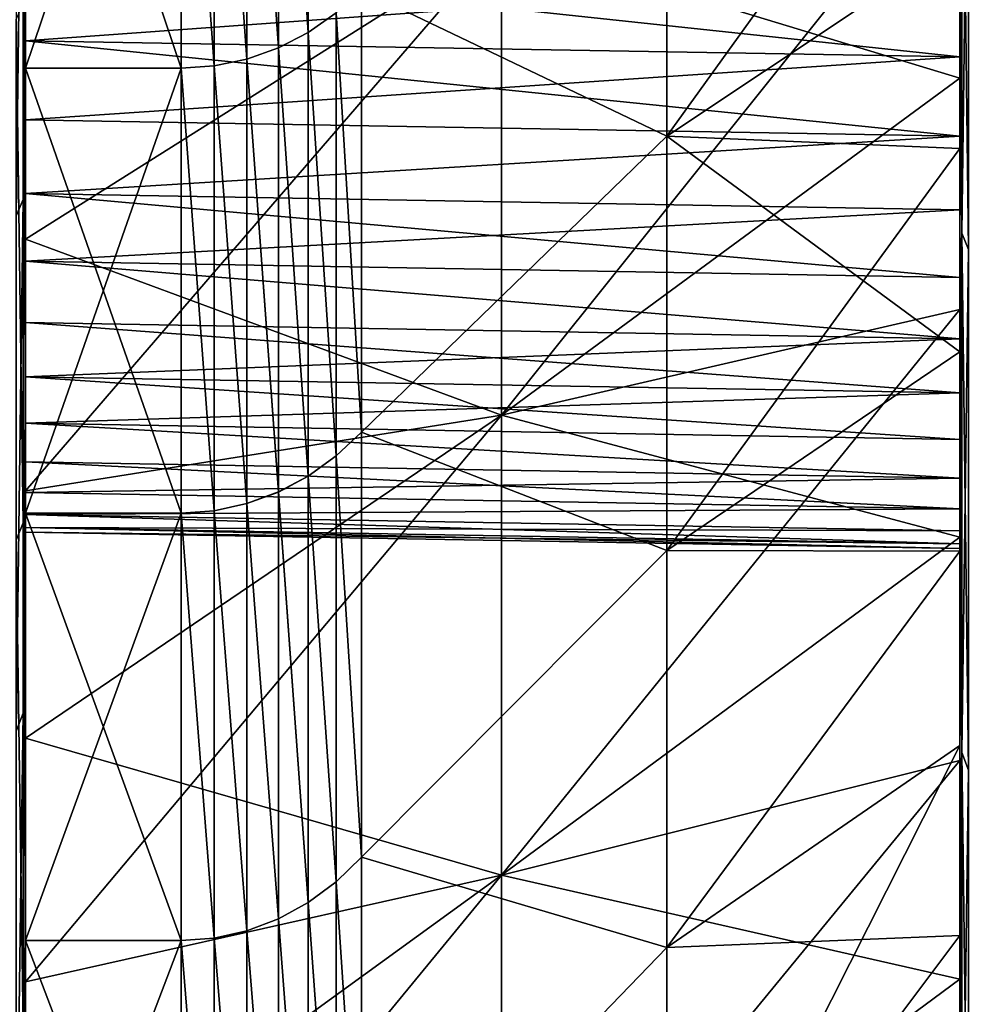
# Model space of a CAD drawing. Header units: metres. Extents: x -2 to 85, y -75 to 96.
# Tile 325 of 444: x 68.34 to 70.16, y 15.23 to 17.13. Entities that reach past the tile are written whole.
import ezdxf

# ---------------------------------------------------------------- set-up
doc = ezdxf.new("R2010")
doc.units = ezdxf.units.M
doc.layers.add('solid_20204500', color=7, linetype='CONTINUOUS')

msp = doc.modelspace()

# ---------------------------------------------------------------- linework, layer by layer
at = {"layer": 'solid_20204500'}
for points in [[(68.895027, 17.993761, 16.894897), (68.895027, 17.107834, 16.337782), (68.837318, 17.965162, 16.910225)], [(68.895027, 17.107819, -16.33777), (68.895027, 17.993746, -16.894888), (68.837318, 17.965157, -16.910221)], [(68.948715, 17.145258, 16.320749), (68.895027, 17.107834, 16.337782), (68.895027, 17.993761, 16.894897)], [(68.948715, 17.145248, -16.320742), (68.895027, 17.993746, -16.894888), (68.895027, 17.107819, -16.33777)], [(68.349998, 17.959827, 8.996567), (68.349998, 17.927246, 16.930122), (68.349998, 17.038597, 16.368801)], [(68.349998, 17.777102, 8.971065), (68.349998, 17.959827, 8.996567), (68.349998, 17.038597, 16.368801)], [(68.837318, 17.965162, 16.910225), (68.837318, 17.078104, 16.351328), (68.776535, 17.94437, 16.921331)], [(68.837318, 17.078098, -16.351324), (68.837318, 17.965157, -16.910221), (68.776535, 17.944361, -16.921326)], [(68.895027, 17.107834, 16.337782), (68.837318, 17.078104, 16.351328), (68.837318, 17.965162, 16.910225)], [(68.895027, 17.107819, -16.33777), (68.837318, 17.965157, -16.910221), (68.837318, 17.078098, -16.351324)], [(68.713669, 17.043261, -16.366997), (68.713669, 17.931633, -16.927986), (68.649818, 17.927162, -16.93009)], [(68.713669, 17.931629, 16.927984), (68.713669, 17.043259, 16.366995), (68.649818, 17.927162, 16.93009)], [(68.776535, 17.94437, 16.921331), (68.776535, 17.056494, 16.361137), (68.713669, 17.931629, 16.927984)], [(68.776535, 17.056484, -16.36113), (68.776535, 17.944361, -16.921326), (68.713669, 17.931633, -16.927986)], [(68.776535, 17.056484, -16.36113), (68.713669, 17.931633, -16.927986), (68.713669, 17.043261, -16.366997)], [(68.776535, 17.056494, 16.361137), (68.713669, 17.043259, 16.366995), (68.713669, 17.931629, 16.927984)], [(68.837318, 17.078104, 16.351328), (68.776535, 17.056494, 16.361137), (68.776535, 17.94437, 16.921331)], [(68.837318, 17.078098, -16.351324), (68.776535, 17.944361, -16.921326), (68.776535, 17.056484, -16.36113)], [(68.649818, 17.038628, 16.36882), (68.349998, 17.038597, 16.368801), (68.349998, 17.927246, 16.930122)], [(68.649818, 17.927162, 16.93009), (68.649818, 17.038628, 16.36882), (68.349998, 17.927246, 16.930122)], [(68.349998, 17.091862, -8.705642), (68.349998, 17.038597, -16.368801), (68.349998, 17.927246, -16.930122)], [(68.649818, 17.927162, -16.93009), (68.349998, 17.927246, -16.930122), (68.349998, 17.038597, -16.368801)], [(68.349998, 17.253149, -8.795465), (68.349998, 17.091862, -8.705642), (68.349998, 17.927246, -16.930122)], [(68.649818, 17.038628, -16.36882), (68.649818, 17.927162, -16.93009), (68.349998, 17.038597, -16.368801)], [(68.713669, 17.043259, 16.366995), (68.649818, 17.038628, 16.36882), (68.649818, 17.927162, 16.93009)], [(68.713669, 17.043261, -16.366997), (68.649818, 17.927162, -16.93009), (68.649818, 17.038628, -16.36882)], [(68.332428, 16.754328, 20.199944), (68.345589, 16.786016, 20.143024), (68.345589, 17.804003, 20.676956)], [(68.332428, 17.775192, 20.735384), (68.332428, 16.754328, 20.199944), (68.345589, 17.804003, 20.676956)], [(68.345589, 17.804003, 20.676956), (68.345589, 16.786016, 20.143024), (68.349998, 17.53112, 20.465757)], [(68.349998, 17.597311, 8.928796), (68.349998, 17.777102, 8.971065), (68.349998, 17.038597, 16.368801)], [(70.154274, 17.750223, 20.662731), (70.150002, 17.655745, 20.542549), (70.150002, 17.131802, 20.270216)], [(70.154274, 16.720896, 20.119349), (70.154274, 17.750223, 20.662731), (70.150002, 17.131802, 20.270216)], [(70.154274, 17.750223, -20.662731), (70.154274, 16.720896, -20.119349), (70.150002, 17.655745, -20.542551)], [(70.167053, 17.721691, 20.720253), (70.154274, 17.750223, 20.662731), (70.154274, 16.720896, 20.119349)], [(70.167053, 16.689497, -20.175356), (70.154274, 16.720896, -20.119349), (70.154274, 17.750223, -20.662731)], [(70.167053, 17.721691, -20.720253), (70.167053, 16.689497, -20.175356), (70.154274, 17.750223, -20.662731)], [(68.997269, 17.189579, -16.300638), (69.585594, 16.907846, -15.393295), (69.585594, 17.737232, -15.958227)], [(68.997269, 17.189579, 16.300638), (69.585594, 17.737228, 15.958224), (69.585594, 16.907843, 15.393292)], [(70.150002, 17.692459, -15.212649), (69.585594, 17.737232, -15.958227), (69.585594, 16.907846, -15.393295)], [(70.150002, 17.284317, 14.927987), (69.585594, 16.907843, 15.393292), (69.585594, 17.737228, 15.958224)], [(70.167053, 16.689497, 20.175356), (70.167053, 17.721691, 20.720253), (70.154274, 16.720896, 20.119349)], [(70.150002, 17.284317, -14.927987), (70.150002, 17.692459, -15.212649), (69.585594, 16.907846, -15.393295)], [(70.150002, 17.655745, -20.542551), (70.150002, 17.131802, -20.270216), (70.150002, 17.474283, -17.299986)], [(70.150002, 17.131802, 20.270216), (70.150002, 17.655745, 20.542549), (70.150002, 17.474283, 17.299986)], [(70.154274, 16.720896, -20.119349), (70.150002, 17.131802, -20.270216), (70.150002, 17.655745, -20.542551)], [(68.349998, 17.422052, 8.870054), (68.349998, 17.597311, 8.928796), (68.349998, 17.038597, 16.368801)], [(68.345589, 16.786016, 20.143024), (68.349998, 17.007668, 20.189417), (68.349998, 17.53112, 20.465757)], [(68.349998, 17.202608, 19.038158), (68.349998, 17.53112, 20.465757), (68.349998, 17.007668, 20.189417)], [(69.267471, 17.28788, -18.164505), (70.150002, 17.474283, -17.299986), (70.150002, 17.019934, -17.015236)], [(69.267471, 16.370348, 17.591188), (70.150002, 17.019934, 17.015236), (70.150002, 17.474283, 17.299986)], [(69.267471, 17.287827, 18.164473), (69.267471, 16.370348, 17.591188), (70.150002, 17.474283, 17.299986)], [(70.150002, 17.131802, -20.270216), (70.150002, 17.019934, -17.015236), (70.150002, 17.474283, -17.299986)], [(70.150002, 17.131802, 20.270216), (70.150002, 17.474283, 17.299986), (70.150002, 17.019934, 17.015236)], [(68.349998, 17.253149, 8.795465), (68.349998, 17.422052, 8.870054), (68.349998, 17.038597, 16.368801)], [(68.345589, 17.163443, -20.34856), (68.349998, 17.385988, -20.390846), (68.349998, 16.864265, -20.110682)], [(68.349998, 17.202608, -19.038158), (68.349998, 16.864265, -20.110682), (68.349998, 17.385988, -20.390846)], [(69.267471, 17.28788, -18.164505), (68.349998, 16.709534, -18.749943), (68.349998, 17.202608, -19.038158)], [(69.267471, 16.370401, -17.591223), (68.349998, 16.709534, -18.749943), (69.267471, 17.28788, -18.164505)], [(69.267471, 17.287827, 18.164473), (68.349998, 17.202608, 19.038158), (68.349998, 16.709534, 18.749943)], [(69.267471, 17.287827, 18.164473), (68.349998, 16.709534, 18.749943), (68.349998, 16.224394, 18.449141)], [(69.267471, 17.287827, 18.164473), (68.349998, 16.224394, 18.449141), (69.267471, 16.370348, 17.591188)], [(69.267471, 16.370401, -17.591223), (69.267471, 17.28788, -18.164505), (70.150002, 17.019934, -17.015236)], [(70.150002, 16.884264, -14.632523), (70.150002, 17.284317, -14.927987), (69.585594, 16.907846, -15.393295)], [(70.150002, 17.284317, 14.927987), (70.150002, 16.884264, 14.632523), (69.585594, 16.907843, 15.393292)], [(70.150002, 16.907936, 8.632598), (70.150002, 16.884264, 14.632523), (70.150002, 17.284317, 14.927987)], [(70.150002, 17.060492, 8.737086), (70.150002, 16.907936, 8.632598), (70.150002, 17.284317, 14.927987)], [(70.150002, 17.221722, 8.826888), (70.150002, 17.060492, 8.737086), (70.150002, 17.284317, 14.927987)], [(70.150002, 17.221722, -8.826888), (70.150002, 17.284317, -14.927987), (70.150002, 16.884264, -14.632523)], [(68.349998, 17.091862, 8.705642), (68.349998, 17.253149, 8.795465), (68.349998, 17.038597, 16.368801)], [(70.150002, 17.221722, 8.826888), (68.349998, 17.253149, 8.795465), (68.349998, 17.091862, 8.705642)], [(70.150002, 17.060492, -8.737086), (68.349998, 17.091862, -8.705642), (68.349998, 17.253149, -8.795465)], [(70.150002, 17.060492, -8.737086), (68.349998, 17.253149, -8.795465), (70.150002, 17.221722, -8.826888)], [(70.150002, 17.221722, 8.826888), (68.349998, 17.091862, 8.705642), (70.150002, 17.060492, 8.737086)], [(70.150002, 17.060492, -8.737086), (70.150002, 17.221722, -8.826888), (70.150002, 16.884264, -14.632523)], [(68.349998, 17.202608, -19.038158), (68.349998, 16.709534, -18.749943), (68.349998, 16.864265, -20.110682)], [(68.349998, 16.709534, 18.749943), (68.349998, 17.202608, 19.038158), (68.349998, 17.007668, 20.189417)], [(68.948715, 17.145248, -16.320742), (68.997269, 16.337397, -15.702219), (68.997269, 17.189579, -16.300638)], [(68.948715, 17.145258, 16.320749), (68.997269, 17.189579, 16.300638), (68.997269, 16.337397, 15.702219)], [(68.997269, 17.189579, -16.300638), (68.997269, 16.337397, -15.702219), (69.585594, 16.907846, -15.393295)], [(68.997269, 16.337397, 15.702219), (68.997269, 17.189579, 16.300638), (69.585594, 16.907843, 15.393292)], [(68.332428, 17.13282, -20.406059), (68.345589, 17.163443, -20.34856), (68.345589, 16.162621, -19.783108)], [(68.345589, 17.163443, -20.34856), (68.349998, 16.864265, -20.110682), (68.349998, 16.350346, -19.817421)], [(68.345589, 16.162621, -19.783108), (68.345589, 17.163443, -20.34856), (68.349998, 16.350346, -19.817421)], [(68.948715, 17.145258, 16.320749), (68.948715, 16.291555, 15.719561), (68.895027, 17.107834, 16.337782)], [(68.948715, 16.291546, -15.719553), (68.948715, 17.145248, -16.320742), (68.895027, 17.107819, -16.33777)], [(68.948715, 17.145258, 16.320749), (68.997269, 16.337397, 15.702219), (68.948715, 16.291555, 15.719561)], [(68.948715, 16.291546, -15.719553), (68.997269, 16.337397, -15.702219), (68.948715, 17.145248, -16.320742)], [(68.332428, 16.129171, -19.839008), (68.332428, 17.13282, -20.406059), (68.345589, 16.162621, -19.783108)], [(70.150002, 17.131802, -20.270216), (70.150002, 16.614651, -19.984324), (70.150002, 17.019934, -17.015236)], [(70.150002, 16.614651, 19.984322), (70.150002, 17.131802, 20.270216), (70.150002, 17.019934, 17.015236)], [(70.154274, 16.720896, 20.119349), (70.150002, 17.131802, 20.270216), (70.150002, 16.614651, 19.984322)], [(70.154274, 16.720896, -20.119349), (70.150002, 16.614651, -19.984324), (70.150002, 17.131802, -20.270216)], [(68.895027, 17.107834, 16.337782), (68.895027, 16.252848, 15.734255), (68.837318, 17.078104, 16.351328)], [(68.895027, 16.252832, -15.734243), (68.895027, 17.107819, -16.33777), (68.837318, 17.078098, -16.351324)], [(68.948715, 16.291555, 15.719561), (68.895027, 16.252848, 15.734255), (68.895027, 17.107834, 16.337782)], [(68.948715, 16.291546, -15.719553), (68.895027, 17.107819, -16.33777), (68.895027, 16.252832, -15.734243)], [(68.349998, 17.091862, 8.705642), (68.349998, 17.038597, 16.368801), (68.349998, 16.18117, 15.760858)], [(68.349998, 16.9394, 8.601213), (68.349998, 17.091862, 8.705642), (68.349998, 16.18117, 15.760858)], [(68.349998, 17.091862, -8.705642), (68.349998, 16.9394, -8.601213), (68.349998, 17.038597, -16.368801)], [(70.150002, 17.060492, 8.737086), (68.349998, 17.091862, 8.705642), (68.349998, 16.9394, 8.601213)], [(70.150002, 16.907936, -8.632598), (68.349998, 16.9394, -8.601213), (68.349998, 17.091862, -8.705642)], [(70.150002, 16.907936, -8.632598), (68.349998, 17.091862, -8.705642), (70.150002, 17.060492, -8.737086)], [(68.837318, 17.078104, 16.351328), (68.837318, 16.222099, 15.745943), (68.776535, 17.056494, 16.361137)], [(68.837318, 16.222094, -15.745939), (68.837318, 17.078098, -16.351324), (68.776535, 17.056484, -16.36113)], [(68.895027, 16.252848, 15.734255), (68.837318, 16.222099, 15.745943), (68.837318, 17.078104, 16.351328)], [(68.895027, 16.252832, -15.734243), (68.837318, 17.078098, -16.351324), (68.837318, 16.222094, -15.745939)], [(70.150002, 17.060492, 8.737086), (68.349998, 16.9394, 8.601213), (70.150002, 16.907936, 8.632598)], [(70.150002, 16.907936, -8.632598), (70.150002, 17.060492, -8.737086), (70.150002, 16.884264, -14.632523)], [(68.713669, 16.186068, -15.759434), (68.713669, 17.043261, -16.366997), (68.649818, 17.038628, -16.36882)], [(68.713669, 17.043259, 16.366995), (68.713669, 16.186066, 15.759432), (68.649818, 17.038628, 16.36882)], [(68.776535, 17.056494, 16.361137), (68.776535, 16.199747, 15.754401), (68.713669, 17.043259, 16.366995)], [(68.776535, 16.199738, -15.754395), (68.776535, 17.056484, -16.36113), (68.713669, 17.043261, -16.366997)], [(68.776535, 16.199738, -15.754395), (68.713669, 17.043261, -16.366997), (68.713669, 16.186068, -15.759434)], [(68.776535, 16.199747, 15.754401), (68.713669, 16.186066, 15.759432), (68.713669, 17.043259, 16.366995)], [(68.837318, 16.222099, 15.745943), (68.776535, 16.199747, 15.754401), (68.776535, 17.056494, 16.361137)], [(68.837318, 16.222094, -15.745939), (68.776535, 17.056484, -16.36113), (68.776535, 16.199738, -15.754395)], [(68.649818, 17.038628, 16.36882), (68.649818, 16.181288, 15.760965), (68.349998, 17.038597, 16.368801)], [(68.649818, 17.038628, -16.36882), (68.349998, 17.038597, -16.368801), (68.349998, 16.18117, -15.760858)], [(68.649818, 16.181288, -15.760965), (68.649818, 17.038628, -16.36882), (68.349998, 16.18117, -15.760858)], [(68.649818, 16.181288, 15.760965), (68.349998, 16.18117, 15.760858), (68.349998, 17.038597, 16.368801)], [(68.349998, 16.153433, -7.190172), (68.349998, 16.18117, -15.760858), (68.349998, 17.038597, -16.368801)], [(68.349998, 16.178936, -7.372899), (68.349998, 16.153433, -7.190172), (68.349998, 17.038597, -16.368801)], [(68.349998, 16.221205, -7.55269), (68.349998, 16.178936, -7.372899), (68.349998, 17.038597, -16.368801)], [(68.349998, 16.279945, -7.727947), (68.349998, 16.221205, -7.55269), (68.349998, 17.038597, -16.368801)], [(68.349998, 16.354536, -7.896852), (68.349998, 16.279945, -7.727947), (68.349998, 17.038597, -16.368801)], [(68.349998, 16.444359, -8.058138), (68.349998, 16.354536, -7.896852), (68.349998, 17.038597, -16.368801)], [(68.349998, 16.548786, -8.210601), (68.349998, 16.444359, -8.058138), (68.349998, 17.038597, -16.368801)], [(68.349998, 16.666792, -8.352687), (68.349998, 16.548786, -8.210601), (68.349998, 17.038597, -16.368801)], [(68.349998, 16.797314, -8.483208), (68.349998, 16.666792, -8.352687), (68.349998, 17.038597, -16.368801)], [(68.349998, 16.9394, -8.601213), (68.349998, 16.797314, -8.483208), (68.349998, 17.038597, -16.368801)], [(68.713669, 16.186066, 15.759432), (68.649818, 16.181288, 15.760965), (68.649818, 17.038628, 16.36882)], [(68.713669, 16.186068, -15.759434), (68.649818, 17.038628, -16.36882), (68.649818, 16.181288, -15.760965)], [(68.345589, 16.786016, 20.143024), (68.349998, 16.491259, 19.899572), (68.349998, 17.007668, 20.189417)], [(68.349998, 16.709534, 18.749943), (68.349998, 17.007668, 20.189417), (68.349998, 16.491259, 19.899572)], [(69.267471, 16.370401, -17.591223), (70.150002, 17.019934, -17.015236), (70.150002, 16.573523, -16.718742)], [(69.267471, 16.370348, 17.591188), (70.150002, 16.573523, 16.718742), (70.150002, 17.019934, 17.015236)], [(70.150002, 16.614651, -19.984324), (70.150002, 16.573523, -16.718742), (70.150002, 17.019934, -17.015236)], [(70.150002, 16.614651, 19.984322), (70.150002, 17.019934, 17.015236), (70.150002, 16.573523, 16.718742)], [(68.349998, 16.797314, 8.483208), (68.349998, 16.9394, 8.601213), (68.349998, 16.18117, 15.760858)], [(70.150002, 16.907936, 8.632598), (68.349998, 16.9394, 8.601213), (68.349998, 16.797314, 8.483208)], [(70.150002, 16.907936, -8.632598), (68.349998, 16.797314, -8.483208), (68.349998, 16.9394, -8.601213)], [(70.150002, 16.907936, 8.632598), (68.349998, 16.797314, 8.483208), (70.150002, 16.765871, 8.514609)], [(70.150002, 16.765871, -8.514609), (68.349998, 16.797314, -8.483208), (70.150002, 16.907936, -8.632598)], [(68.997269, 16.337397, -15.702219), (69.585594, 16.109489, -14.785303), (69.585594, 16.907846, -15.393295)], [(68.997269, 16.337397, 15.702219), (69.585594, 16.907843, 15.393292), (69.585594, 16.109486, 14.785299)], [(70.150002, 16.884264, -14.632523), (69.585594, 16.907846, -15.393295), (69.585594, 16.109489, -14.785303)], [(70.150002, 16.491991, 14.326056), (69.585594, 16.109486, 14.785299), (69.585594, 16.907843, 15.393292)], [(70.150002, 16.884264, 14.632523), (70.150002, 16.491991, 14.326056), (69.585594, 16.907843, 15.393292)], [(70.150002, 16.907936, 8.632598), (70.150002, 16.765871, 8.514609), (70.150002, 16.884264, 14.632523)], [(70.150002, 16.765871, -8.514609), (70.150002, 16.907936, -8.632598), (70.150002, 16.884264, -14.632523)], [(70.150002, 16.491991, -14.326056), (70.150002, 16.884264, -14.632523), (69.585594, 16.109489, -14.785303)], [(70.150002, 16.517403, 8.242064), (70.150002, 16.491991, 14.326056), (70.150002, 16.884264, 14.632523)], [(70.150002, 16.635391, 8.384129), (70.150002, 16.517403, 8.242064), (70.150002, 16.884264, 14.632523)], [(70.150002, 16.765871, 8.514609), (70.150002, 16.635391, 8.384129), (70.150002, 16.884264, 14.632523)], [(70.150002, 16.765871, -8.514609), (70.150002, 16.884264, -14.632523), (70.150002, 16.491991, -14.326056)], [(68.349998, 16.709534, -18.749943), (68.349998, 16.350346, -19.817421), (68.349998, 16.864265, -20.110682)], [(68.349998, 16.666792, 8.352687), (68.349998, 16.797314, 8.483208), (68.349998, 16.18117, 15.760858)], [(70.150002, 16.765871, 8.514609), (68.349998, 16.797314, 8.483208), (68.349998, 16.666792, 8.352687)], [(70.150002, 16.635391, -8.384129), (68.349998, 16.666792, -8.352687), (68.349998, 16.797314, -8.483208)], [(70.150002, 16.635391, -8.384129), (68.349998, 16.797314, -8.483208), (70.150002, 16.765871, -8.514609)], [(68.332428, 15.761424, 19.614283), (68.345589, 15.795909, 19.559015), (68.345589, 16.786016, 20.143024)], [(68.332428, 16.754328, 20.199944), (68.332428, 15.761424, 19.614283), (68.345589, 16.786016, 20.143024)], [(68.345589, 16.786016, 20.143024), (68.345589, 15.795909, 19.559015), (68.349998, 16.491259, 19.899572)], [(70.150002, 16.765871, 8.514609), (68.349998, 16.666792, 8.352687), (70.150002, 16.635391, 8.384129)], [(70.150002, 16.635391, -8.384129), (70.150002, 16.765871, -8.514609), (70.150002, 16.491991, -14.326056)], [(70.154274, 16.720896, 20.119349), (70.150002, 16.614651, 19.984322), (70.150002, 16.10531, 19.685436)], [(70.154274, 15.720289, 19.524729), (70.154274, 16.720896, 20.119349), (70.150002, 16.10531, 19.685436)], [(70.154274, 16.720896, -20.119349), (70.154274, 15.720289, -19.524729), (70.150002, 16.614651, -19.984324)], [(70.167053, 16.689497, 20.175356), (70.154274, 16.720896, 20.119349), (70.154274, 15.720289, 19.524729)], [(70.167053, 15.686105, -19.579082), (70.154274, 15.720289, -19.524729), (70.154274, 16.720896, -20.119349)], [(70.167053, 16.689497, -20.175356), (70.167053, 15.686105, -19.579082), (70.154274, 16.720896, -20.119349)], [(68.349998, 16.709534, -18.749943), (68.349998, 16.224394, -18.449141), (68.349998, 16.350346, -19.817421)], [(68.349998, 16.224394, 18.449141), (68.349998, 16.709534, 18.749943), (68.349998, 16.491259, 19.899572)], [(69.267471, 16.370401, -17.591223), (68.349998, 16.224394, -18.449141), (68.349998, 16.709534, -18.749943)], [(70.167053, 15.686105, 19.579082), (70.167053, 16.689497, 20.175356), (70.154274, 15.720289, 19.524729)], [(68.349998, 16.548786, 8.210601), (68.349998, 16.666792, 8.352687), (68.349998, 16.18117, 15.760858)], [(70.150002, 16.517403, 8.242064), (68.349998, 16.666792, 8.352687), (68.349998, 16.548786, 8.210601)], [(70.150002, 16.635391, 8.384129), (68.349998, 16.666792, 8.352687), (70.150002, 16.517403, 8.242064)], [(70.150002, 16.517403, -8.242064), (68.349998, 16.548786, -8.210601), (68.349998, 16.666792, -8.352687)], [(70.150002, 16.517403, -8.242064), (68.349998, 16.666792, -8.352687), (70.150002, 16.635391, -8.384129)], [(70.150002, 16.517403, -8.242064), (70.150002, 16.635391, -8.384129), (70.150002, 16.491991, -14.326056)], [(70.150002, 16.614651, -19.984324), (70.150002, 16.10531, -19.685436), (70.150002, 16.573523, -16.718742)], [(70.150002, 16.614651, 19.984322), (70.150002, 16.573523, 16.718742), (70.150002, 16.135231, 16.410589)], [(70.150002, 16.10531, 19.685436), (70.150002, 16.614651, 19.984322), (70.150002, 16.135231, 16.410589)], [(70.154274, 15.720289, -19.524729), (70.150002, 16.10531, -19.685436), (70.150002, 16.614651, -19.984324)], [(69.267471, 16.370401, -17.591223), (70.150002, 16.573523, -16.718742), (70.150002, 16.135231, -16.410589)], [(69.267471, 15.483479, 16.971607), (70.150002, 16.135231, 16.410589), (70.150002, 16.573523, 16.718742)], [(69.267471, 16.370348, 17.591188), (69.267471, 15.483479, 16.971607), (70.150002, 16.573523, 16.718742)], [(70.150002, 16.10531, -19.685436), (70.150002, 16.135231, -16.410589), (70.150002, 16.573523, -16.718742)], [(68.349998, 16.444359, 8.058138), (68.349998, 16.548786, 8.210601), (68.349998, 16.18117, 15.760858)], [(70.150002, 16.517403, 8.242064), (68.349998, 16.548786, 8.210601), (68.349998, 16.444359, 8.058138)], [(70.150002, 16.412914, -8.089508), (68.349998, 16.444359, -8.058138), (68.349998, 16.548786, -8.210601)], [(70.150002, 16.412914, -8.089508), (68.349998, 16.548786, -8.210601), (70.150002, 16.517403, -8.242064)], [(70.150002, 16.517403, 8.242064), (68.349998, 16.444359, 8.058138), (70.150002, 16.412914, 8.089508)], [(70.150002, 16.517403, 8.242064), (70.150002, 16.412914, 8.089508), (70.150002, 16.491991, 14.326056)], [(70.150002, 16.412914, -8.089508), (70.150002, 16.517403, -8.242064), (70.150002, 16.491991, -14.326056)], [(68.345589, 15.795909, 19.559015), (68.349998, 15.982896, 19.596781), (68.349998, 16.491259, 19.899572)], [(68.349998, 16.224394, 18.449141), (68.349998, 16.491259, 19.899572), (68.349998, 15.982896, 19.596781)], [(70.150002, 16.108315, -14.00923), (70.150002, 16.491991, -14.326056), (69.585594, 16.109489, -14.785303)], [(70.150002, 16.491991, 14.326056), (70.150002, 16.108315, 14.00923), (69.585594, 16.109486, 14.785299)], [(70.150002, 16.122021, 7.221634), (70.150002, 16.108315, 14.00923), (70.150002, 16.491991, 14.326056)], [(70.150002, 16.147509, 7.404302), (70.150002, 16.122021, 7.221634), (70.150002, 16.491991, 14.326056)], [(70.150002, 16.189766, 7.584031), (70.150002, 16.147509, 7.404302), (70.150002, 16.491991, 14.326056)], [(70.150002, 16.248556, 7.759432), (70.150002, 16.189766, 7.584031), (70.150002, 16.491991, 14.326056)], [(70.150002, 16.323112, 7.928278), (70.150002, 16.248556, 7.759432), (70.150002, 16.491991, 14.326056)], [(70.150002, 16.412914, 8.089508), (70.150002, 16.323112, 7.928278), (70.150002, 16.491991, 14.326056)], [(70.150002, 16.412914, -8.089508), (70.150002, 16.491991, -14.326056), (70.150002, 16.108315, -14.00923)], [(68.349998, 16.354536, 7.896852), (68.349998, 16.444359, 8.058138), (68.349998, 16.18117, 15.760858)], [(70.150002, 16.412914, 8.089508), (68.349998, 16.444359, 8.058138), (68.349998, 16.354536, 7.896852)], [(70.150002, 16.323112, -7.928278), (68.349998, 16.354536, -7.896852), (68.349998, 16.444359, -8.058138)], [(70.150002, 16.323112, -7.928278), (68.349998, 16.444359, -8.058138), (70.150002, 16.412914, -8.089508)], [(70.150002, 16.412914, 8.089508), (68.349998, 16.354536, 7.896852), (70.150002, 16.323112, 7.928278)], [(70.150002, 16.323112, -7.928278), (70.150002, 16.412914, -8.089508), (70.150002, 16.108315, -14.00923)], [(69.267471, 16.370401, -17.591223), (68.349998, 15.747398, -18.135845), (68.349998, 16.224394, -18.449141)], [(69.267471, 15.48353, -16.971643), (68.349998, 15.747398, -18.135845), (69.267471, 16.370401, -17.591223)], [(69.267471, 16.370348, 17.591188), (68.349998, 16.224394, 18.449141), (68.349998, 15.747398, 18.135845)], [(69.267471, 16.370348, 17.591188), (68.349998, 15.747398, 18.135845), (68.349998, 15.278361, 17.809967)], [(69.267471, 16.370348, 17.591188), (68.349998, 15.278361, 17.809967), (69.267471, 15.483479, 16.971607)], [(69.267471, 15.48353, -16.971643), (69.267471, 16.370401, -17.591223), (70.150002, 16.135231, -16.410589)], [(68.345589, 16.162621, -19.783108), (68.349998, 16.350346, -19.817421), (68.349998, 15.843961, -19.510883)], [(68.349998, 16.279945, 7.727947), (68.349998, 16.354536, 7.896852), (68.349998, 16.18117, 15.760858)], [(70.150002, 16.248556, 7.759432), (68.349998, 16.354536, 7.896852), (68.349998, 16.279945, 7.727947)], [(70.150002, 16.323112, 7.928278), (68.349998, 16.354536, 7.896852), (70.150002, 16.248556, 7.759432)], [(70.150002, 16.248556, -7.759432), (68.349998, 16.279945, -7.727947), (68.349998, 16.354536, -7.896852)], [(70.150002, 16.248556, -7.759432), (68.349998, 16.354536, -7.896852), (70.150002, 16.323112, -7.928278)], [(68.349998, 16.224394, -18.449141), (68.349998, 15.843961, -19.510883), (68.349998, 16.350346, -19.817421)], [(68.948715, 16.291546, -15.719553), (68.997269, 15.518267, -15.059295), (68.997269, 16.337397, -15.702219)], [(68.948715, 16.291555, 15.719561), (68.997269, 16.337397, 15.702219), (68.997269, 15.518267, 15.059295)], [(68.997269, 16.337397, -15.702219), (68.997269, 15.518267, -15.059295), (69.585594, 16.109489, -14.785303)], [(68.997269, 15.518267, 15.059295), (68.997269, 16.337397, 15.702219), (69.585594, 16.109486, 14.785299)], [(70.150002, 16.248556, -7.759432), (70.150002, 16.323112, -7.928278), (70.150002, 16.108315, -14.00923)], [(68.948715, 16.291555, 15.719561), (68.948715, 15.471078, 15.073765), (68.895027, 16.252848, 15.734255)], [(68.948715, 15.471068, -15.073756), (68.948715, 16.291546, -15.719553), (68.895027, 16.252832, -15.734243)], [(68.948715, 16.291555, 15.719561), (68.997269, 15.518267, 15.059295), (68.948715, 15.471078, 15.073765)], [(68.948715, 15.471068, -15.073756), (68.997269, 15.518267, -15.059295), (68.948715, 16.291546, -15.719553)], [(68.349998, 16.221205, 7.55269), (68.349998, 16.279945, 7.727947), (68.349998, 16.18117, 15.760858)], [(70.150002, 16.248556, 7.759432), (68.349998, 16.279945, 7.727947), (68.349998, 16.221205, 7.55269)], [(70.150002, 16.189766, -7.584031), (68.349998, 16.221205, -7.55269), (68.349998, 16.279945, -7.727947)], [(70.150002, 16.189766, -7.584031), (68.349998, 16.279945, -7.727947), (70.150002, 16.248556, -7.759432)], [(70.150002, 16.248556, 7.759432), (68.349998, 16.221205, 7.55269), (70.150002, 16.189766, 7.584031)], [(68.895027, 16.252848, 15.734255), (68.895027, 15.431231, 15.086034), (68.837318, 16.222099, 15.745943)], [(68.895027, 15.431216, -15.086021), (68.895027, 16.252832, -15.734243), (68.837318, 16.222094, -15.745939)], [(68.948715, 15.471078, 15.073765), (68.895027, 15.431231, 15.086034), (68.895027, 16.252848, 15.734255)], [(68.948715, 15.471068, -15.073756), (68.895027, 16.252832, -15.734243), (68.895027, 15.431216, -15.086021)], [(70.150002, 16.189766, -7.584031), (70.150002, 16.248556, -7.759432), (70.150002, 16.108315, -14.00923)], [(68.349998, 16.224394, -18.449141), (68.349998, 15.747398, -18.135845), (68.349998, 15.843961, -19.510883)], [(68.349998, 15.747398, 18.135845), (68.349998, 16.224394, 18.449141), (68.349998, 15.982896, 19.596781)], [(68.349998, 16.221205, 7.55269), (68.349998, 16.18117, 15.760858), (68.349998, 15.357664, 15.108301)], [(68.349998, 16.178936, 7.372899), (68.349998, 16.221205, 7.55269), (68.349998, 15.357664, 15.108301)], [(70.150002, 16.189766, 7.584031), (68.349998, 16.221205, 7.55269), (68.349998, 16.178936, 7.372899)], [(70.150002, 16.189766, -7.584031), (68.349998, 16.178936, -7.372899), (68.349998, 16.221205, -7.55269)], [(68.837318, 16.222099, 15.745943), (68.837318, 15.399576, 15.095795), (68.776535, 16.199747, 15.754401)], [(68.837318, 15.39957, -15.09579), (68.837318, 16.222094, -15.745939), (68.776535, 16.199738, -15.754395)], [(68.895027, 15.431231, 15.086034), (68.837318, 15.399576, 15.095795), (68.837318, 16.222099, 15.745943)], [(68.895027, 15.431216, -15.086021), (68.837318, 16.222094, -15.745939), (68.837318, 15.39957, -15.09579)], [(70.150002, 16.189766, 7.584031), (68.349998, 16.178936, 7.372899), (70.150002, 16.147509, 7.404302)], [(70.150002, 16.147509, -7.404302), (68.349998, 16.178936, -7.372899), (70.150002, 16.189766, -7.584031)], [(68.713669, 15.362494, -15.107023), (68.713669, 16.186068, -15.759434), (68.649818, 16.181288, -15.760965)], [(68.713669, 16.186066, 15.759432), (68.713669, 15.362492, 15.107022), (68.649818, 16.181288, 15.760965)], [(68.776535, 16.199747, 15.754401), (68.776535, 15.376569, 15.102851), (68.713669, 16.186066, 15.759432)], [(68.776535, 15.376559, -15.102844), (68.776535, 16.199738, -15.754395), (68.713669, 16.186068, -15.759434)], [(68.776535, 15.376559, -15.102844), (68.713669, 16.186068, -15.759434), (68.713669, 15.362494, -15.107023)], [(68.776535, 15.376569, 15.102851), (68.713669, 15.362492, 15.107022), (68.713669, 16.186066, 15.759432)], [(68.837318, 15.399576, 15.095795), (68.776535, 15.376569, 15.102851), (68.776535, 16.199747, 15.754401)], [(68.837318, 15.39957, -15.09579), (68.776535, 16.199738, -15.754395), (68.776535, 15.376559, -15.102844)], [(70.150002, 16.147509, -7.404302), (70.150002, 16.189766, -7.584031), (70.150002, 16.108315, -14.00923)], [(68.649818, 16.181288, 15.760965), (68.649818, 15.357585, 15.108254), (68.349998, 16.18117, 15.760858)], [(68.649818, 16.181288, -15.760965), (68.349998, 16.18117, -15.760858), (68.349998, 15.357664, -15.108301)], [(68.649818, 15.357585, -15.108254), (68.649818, 16.181288, -15.760965), (68.349998, 15.357664, -15.108301)], [(68.649818, 15.357585, 15.108254), (68.349998, 15.357664, 15.108301), (68.349998, 16.18117, 15.760858)], [(68.349998, 15.357664, -15.108301), (68.349998, 16.18117, -15.760858), (68.349998, 15.357664, 15.108301)], [(68.349998, 16.144876, -7.005427), (68.349998, 15.357664, 15.108301), (68.349998, 16.18117, -15.760858)], [(68.349998, 16.153433, -7.190172), (68.349998, 16.144876, -7.005427), (68.349998, 16.18117, -15.760858)], [(68.349998, 16.153433, 7.190172), (68.349998, 16.178936, 7.372899), (68.349998, 15.357664, 15.108301)], [(70.150002, 16.147509, 7.404302), (68.349998, 16.178936, 7.372899), (68.349998, 16.153433, 7.190172)], [(70.150002, 16.122021, -7.221634), (68.349998, 16.153433, -7.190172), (68.349998, 16.178936, -7.372899)], [(70.150002, 16.122021, -7.221634), (68.349998, 16.178936, -7.372899), (70.150002, 16.147509, -7.404302)], [(68.713669, 15.362492, 15.107022), (68.649818, 15.357585, 15.108254), (68.649818, 16.181288, 15.760965)], [(68.713669, 15.362494, -15.107023), (68.649818, 16.181288, -15.760965), (68.649818, 15.357585, -15.108254)], [(68.332428, 16.129171, -19.839008), (68.345589, 16.162621, -19.783108), (68.345589, 15.191229, -19.16847)], [(68.345589, 16.162621, -19.783108), (68.349998, 15.843961, -19.510883), (68.349998, 15.345417, -19.191292)], [(68.345589, 15.191229, -19.16847), (68.345589, 16.162621, -19.783108), (68.349998, 15.345417, -19.191292)], [(68.349998, 16.144876, 7.005427), (68.349998, 16.153433, 7.190172), (68.349998, 15.357664, 15.108301)], [(70.150002, 16.122021, 7.221634), (68.349998, 16.153433, 7.190172), (68.349998, 16.144876, 7.005427)], [(70.150002, 16.147509, 7.404302), (68.349998, 16.153433, 7.190172), (70.150002, 16.122021, 7.221634)], [(70.150002, 16.113459, -7.036847), (68.349998, 16.144876, -7.005427), (68.349998, 16.153433, -7.190172)], [(70.150002, 16.113459, -7.036847), (68.349998, 16.153433, -7.190172), (70.150002, 16.122021, -7.221634)], [(68.332428, 15.155035, -19.222635), (68.332428, 16.129171, -19.839008), (68.345589, 15.191229, -19.16847)], [(68.349998, 16.144876, -7.005427), (68.349998, 16.144876, 7.005427), (68.349998, 15.357664, 15.108301)], [(70.150002, 16.113459, 7.036847), (68.349998, 16.144876, 7.005427), (68.349998, 16.144876, -7.005427)], [(70.150002, 16.122021, 7.221634), (68.349998, 16.144876, 7.005427), (70.150002, 16.113459, 7.036847)], [(70.150002, 16.113459, 7.036847), (68.349998, 16.144876, -7.005427), (70.150002, 16.113459, -7.036847)], [(69.267471, 15.48353, -16.971643), (70.150002, 16.135231, -16.410589), (70.150002, 15.704898, -16.090698)], [(69.267471, 15.483479, 16.971607), (70.150002, 15.704898, 16.090698), (70.150002, 16.135231, 16.410589)], [(70.150002, 16.122021, -7.221634), (70.150002, 16.147509, -7.404302), (70.150002, 16.108315, -14.00923)], [(70.150002, 16.10531, -19.685436), (70.150002, 15.704898, -16.090698), (70.150002, 16.135231, -16.410589)], [(70.150002, 16.10531, 19.685436), (70.150002, 16.135231, 16.410589), (70.150002, 15.704898, 16.090698)], [(70.150002, 16.122021, 7.221634), (70.150002, 16.113459, 7.036847), (70.150002, 16.108315, 14.00923)], [(70.150002, 16.113459, -7.036847), (70.150002, 16.122021, -7.221634), (70.150002, 16.108315, -14.00923)], [(70.150002, 16.108315, 7.036847), (70.150002, 16.113459, 7.036847), (70.150002, 16.113459, -7.036847)], [(70.150002, 16.113459, -7.036847), (70.150002, 16.108315, -14.00923), (70.150002, 16.108315, -7.036847)], [(70.150002, 16.108315, -7.036847), (70.150002, 16.108315, 7.036847), (70.150002, 16.113459, -7.036847)], [(70.150002, 16.108315, 7.036847), (70.150002, 16.108315, 14.00923), (70.150002, 16.113459, 7.036847)], [(68.997269, 15.518267, -15.059295), (69.585594, 15.344395, -14.13595), (69.585594, 16.109489, -14.785303)], [(68.997269, 15.518267, 15.059295), (69.585594, 16.109486, 14.785299), (69.585594, 15.344392, 14.135946)], [(70.150002, 16.108315, -14.00923), (69.585594, 16.109489, -14.785303), (69.585594, 15.344395, -14.13595)], [(70.150002, 16.108315, 14.00923), (69.585594, 15.344392, 14.135946), (69.585594, 16.109486, 14.785299)], [(70.150002, 15.733543, -13.682263), (70.150002, 16.108315, -14.00923), (69.585594, 15.344395, -14.13595)], [(70.150002, 16.108315, 14.00923), (70.150002, 15.733543, 13.682263), (69.585594, 15.344392, 14.135946)], [(70.150002, 15.733543, -13.682263), (70.150002, 15.733543, 13.682263), (70.150002, 16.108315, 14.00923)], [(70.150002, 15.733543, -13.682263), (70.150002, 16.108315, 14.00923), (70.150002, 16.108315, 7.036847)], [(70.150002, 16.108315, -7.036847), (70.150002, 16.108315, -14.00923), (70.150002, 15.733543, -13.682263)], [(70.150002, 15.733543, -13.682263), (70.150002, 16.108315, 7.036847), (70.150002, 16.108315, -7.036847)], [(70.150002, 16.10531, -19.685436), (70.150002, 15.603861, -19.373568), (70.150002, 15.704898, -16.090698)], [(70.150002, 15.603861, 19.373568), (70.150002, 16.10531, 19.685436), (70.150002, 15.704898, 16.090698)], [(70.154274, 15.720289, 19.524729), (70.150002, 16.10531, 19.685436), (70.150002, 15.603861, 19.373568)], [(70.154274, 15.720289, -19.524729), (70.150002, 15.603861, -19.373568), (70.150002, 16.10531, -19.685436)], [(68.345589, 15.795909, 19.559015), (68.349998, 15.482314, 19.280857), (68.349998, 15.982896, 19.596781)], [(68.349998, 15.747398, 18.135845), (68.349998, 15.982896, 19.596781), (68.349998, 15.482314, 19.280857)], [(68.349998, 15.747398, -18.135845), (68.349998, 15.345417, -19.191292), (68.349998, 15.843961, -19.510883)], [(68.332428, 14.798945, 18.979858), (68.345589, 14.836143, 18.926378), (68.345589, 15.795909, 19.559015)], [(68.332428, 15.761424, 19.614283), (68.332428, 14.798945, 18.979858), (68.345589, 15.795909, 19.559015)], [(68.345589, 15.795909, 19.559015), (68.345589, 14.836143, 18.926378), (68.349998, 15.482314, 19.280857)], [(68.349998, 15.747398, -18.135845), (68.349998, 15.278361, -17.809967), (68.349998, 15.345417, -19.191292)], [(68.349998, 15.278361, 17.809967), (68.349998, 15.747398, 18.135845), (68.349998, 15.482314, 19.280857)], [(69.267471, 15.48353, -16.971643), (68.349998, 15.278361, -17.809967), (68.349998, 15.747398, -18.135845)], [(70.150002, 15.733543, -13.682263), (69.585594, 15.344395, -14.13595), (69.585594, 14.614702, -13.447053)], [(70.150002, 15.367429, -13.344973), (70.150002, 15.733543, -13.682263), (69.585594, 14.614702, -13.447053)], [(70.150002, 15.733543, 13.682263), (70.150002, 15.367429, 13.344973), (69.585594, 15.344392, 14.135946)], [(70.150002, 15.367429, -13.344973), (70.150002, 15.367429, 13.344973), (70.150002, 15.733543, 13.682263)], [(70.150002, 15.367429, -13.344973), (70.150002, 15.733543, 13.682263), (70.150002, 15.733543, -13.682263)], [(70.154274, 15.720289, 19.524729), (70.150002, 15.603861, 19.373568), (70.150002, 15.11025, 19.048717)], [(70.154274, 14.750954, 18.88039), (70.154274, 15.720289, 19.524729), (70.150002, 15.11025, 19.048717)], [(70.154274, 15.720289, -19.524729), (70.154274, 14.750954, -18.88039), (70.150002, 15.603861, -19.373568)], [(70.167053, 15.686105, 19.579082), (70.154274, 15.720289, 19.524729), (70.154274, 14.750954, 18.88039)], [(70.167053, 14.714071, -18.932951), (70.154274, 14.750954, -18.88039), (70.154274, 15.720289, -19.524729)], [(70.167053, 15.686105, -19.579082), (70.167053, 14.714071, -18.932951), (70.154274, 15.720289, -19.524729)], [(69.267471, 15.48353, -16.971643), (70.150002, 15.704898, -16.090698), (70.150002, 15.283419, -15.759736)], [(69.267471, 14.629553, 16.307356), (70.150002, 15.283419, 15.759736), (70.150002, 15.704898, 16.090698)], [(69.267471, 15.483479, 16.971607), (69.267471, 14.629553, 16.307356), (70.150002, 15.704898, 16.090698)], [(70.150002, 15.603861, -19.373568), (70.150002, 15.283419, -15.759736), (70.150002, 15.704898, -16.090698)], [(70.150002, 15.603861, 19.373568), (70.150002, 15.704898, 16.090698), (70.150002, 15.283419, 15.759736)], [(70.167053, 14.714071, 18.932951), (70.167053, 15.686105, 19.579082), (70.154274, 14.750954, 18.88039)], [(70.150002, 15.603861, -19.373568), (70.150002, 15.11025, -19.048719), (70.150002, 15.283419, -15.759736)], [(70.150002, 15.11025, 19.048717), (70.150002, 15.603861, 19.373568), (70.150002, 15.283419, 15.759736)], [(70.154274, 14.750954, -18.88039), (70.150002, 15.11025, -19.048719), (70.150002, 15.603861, -19.373568)], [(68.948715, 15.471068, -15.073756), (68.997269, 14.734514, -14.373689), (68.997269, 15.518267, -15.059295)], [(68.948715, 15.471078, 15.073765), (68.997269, 15.518267, 15.059295), (68.997269, 14.734514, 14.373689)], [(68.997269, 15.518267, -15.059295), (68.997269, 14.734514, -14.373689), (69.585594, 15.344395, -14.13595)], [(68.997269, 14.734514, 14.373689), (68.997269, 15.518267, 15.059295), (69.585594, 15.344392, 14.135946)], [(68.345589, 14.836143, 18.926378), (68.349998, 14.989816, 18.952024), (68.349998, 15.482314, 19.280857)], [(69.267471, 15.48353, -16.971643), (68.349998, 14.818229, -17.472166), (68.349998, 15.278361, -17.809967)], [(69.267471, 14.629601, -16.307396), (68.349998, 14.818229, -17.472166), (69.267471, 15.48353, -16.971643)], [(69.267471, 15.483479, 16.971607), (68.349998, 15.278361, 17.809967), (68.349998, 14.818229, 17.472166)], [(69.267471, 15.483479, 16.971607), (68.349998, 14.818229, 17.472166), (68.349998, 14.367177, 17.122536)], [(69.267471, 15.483479, 16.971607), (68.349998, 14.367177, 17.122536), (69.267471, 14.629553, 16.307356)], [(68.349998, 15.278361, 17.809967), (68.349998, 15.482314, 19.280857), (68.349998, 14.989816, 18.952024)], [(68.948715, 15.471078, 15.073765), (68.948715, 14.686154, 14.385193), (68.895027, 15.431231, 15.086034)], [(68.948715, 14.686146, -14.385184), (68.948715, 15.471068, -15.073756), (68.895027, 15.431216, -15.086021)], [(68.948715, 15.471078, 15.073765), (68.997269, 14.734514, 14.373689), (68.948715, 14.686154, 14.385193)], [(68.948715, 14.686146, -14.385184), (68.997269, 14.734514, -14.373689), (68.948715, 15.471068, -15.073756)], [(69.267471, 14.629601, -16.307396), (69.267471, 15.48353, -16.971643), (70.150002, 15.283419, -15.759736)], [(68.895027, 15.431231, 15.086034), (68.895027, 14.645317, 14.394958), (68.837318, 15.399576, 15.095795)], [(68.895027, 14.645304, -14.394945), (68.895027, 15.431216, -15.086021), (68.837318, 15.39957, -15.09579)], [(68.948715, 14.686154, 14.385193), (68.895027, 14.645317, 14.394958), (68.895027, 15.431231, 15.086034)], [(68.948715, 14.686146, -14.385184), (68.895027, 15.431216, -15.086021), (68.895027, 14.645304, -14.394945)], [(68.837318, 15.399576, 15.095795), (68.837318, 14.612876, 14.402729), (68.776535, 15.376569, 15.102851)], [(68.837318, 14.612871, -14.402724), (68.837318, 15.39957, -15.09579), (68.776535, 15.376559, -15.102844)], [(68.895027, 14.645317, 14.394958), (68.837318, 14.612876, 14.402729), (68.837318, 15.399576, 15.095795)], [(68.895027, 14.645304, -14.394945), (68.837318, 15.39957, -15.09579), (68.837318, 14.612871, -14.402724)], [(68.776535, 15.376569, 15.102851), (68.776535, 14.589298, 14.408339), (68.713669, 15.362492, 15.107022)], [(68.776535, 14.58929, -14.408331), (68.776535, 15.376559, -15.102844), (68.713669, 15.362494, -15.107023)], [(68.837318, 14.612876, 14.402729), (68.776535, 14.589298, 14.408339), (68.776535, 15.376569, 15.102851)], [(68.837318, 14.612871, -14.402724), (68.776535, 15.376559, -15.102844), (68.776535, 14.58929, -14.408331)], [(68.349998, 15.357664, -15.108301), (68.349998, 15.357664, 15.108301), (68.349998, 14.56984, 14.412522)], [(68.649818, 14.569863, 14.412543), (68.349998, 14.56984, 14.412522), (68.349998, 15.357664, 15.108301)], [(68.349998, 14.56984, -14.412522), (68.349998, 15.357664, -15.108301), (68.349998, 14.56984, 14.412522)], [(68.649818, 15.357585, 15.108254), (68.649818, 14.569863, 14.412543), (68.349998, 15.357664, 15.108301)], [(68.649818, 15.357585, -15.108254), (68.349998, 15.357664, -15.108301), (68.349998, 14.56984, -14.412522)], [(68.649818, 14.569863, -14.412543), (68.649818, 15.357585, -15.108254), (68.349998, 14.56984, -14.412522)], [(68.713669, 14.574882, -14.411625), (68.713669, 15.362494, -15.107023), (68.649818, 15.357585, -15.108254)], [(68.713669, 15.362492, 15.107022), (68.713669, 14.57488, 14.411623), (68.649818, 15.357585, 15.108254)], [(68.713669, 14.57488, 14.411623), (68.649818, 14.569863, 14.412543), (68.649818, 15.357585, 15.108254)], [(68.713669, 14.574882, -14.411625), (68.649818, 15.357585, -15.108254), (68.649818, 14.569863, -14.412543)], [(68.776535, 14.58929, -14.408331), (68.713669, 15.362494, -15.107023), (68.713669, 14.574882, -14.411625)], [(68.776535, 14.589298, 14.408339), (68.713669, 14.57488, 14.411623), (68.713669, 15.362492, 15.107022)], [(70.150002, 15.010747, -12.998076), (70.150002, 15.367429, -13.344973), (69.585594, 14.614702, -13.447053)], [(70.150002, 15.367429, 13.344973), (69.585594, 14.6147, 13.44705), (69.585594, 15.344392, 14.135946)], [(70.150002, 15.367429, 13.344973), (70.150002, 15.010747, 12.998076), (69.585594, 14.6147, 13.44705)], [(70.150002, 15.010747, -12.998076), (70.150002, 15.010747, 12.998076), (70.150002, 15.367429, 13.344973)], [(70.150002, 15.010747, -12.998076), (70.150002, 15.367429, 13.344973), (70.150002, 15.367429, -13.344973)], [(68.345589, 15.191229, -19.16847), (68.349998, 15.345417, -19.191292), (68.349998, 14.855672, -18.859249)], [(68.349998, 15.278361, -17.809967), (68.349998, 14.855672, -18.859249), (68.349998, 15.345417, -19.191292)], [(68.997269, 14.734514, -14.373689), (69.585594, 14.614702, -13.447053), (69.585594, 15.344395, -14.13595)], [(68.997269, 14.734514, 14.373689), (69.585594, 15.344392, 14.135946), (69.585594, 14.6147, 13.44705)], [(68.349998, 15.278361, -17.809967), (68.349998, 14.818229, -17.472166), (68.349998, 14.855672, -18.859249)], [(68.349998, 14.818229, 17.472166), (68.349998, 15.278361, 17.809967), (68.349998, 14.989816, 18.952024)], [(69.267471, 14.629601, -16.307396), (70.150002, 15.283419, -15.759736), (70.150002, 14.870943, -15.417783)], [(69.267471, 14.629553, 16.307356), (70.150002, 14.870943, 15.417783), (70.150002, 15.283419, 15.759736)], [(70.150002, 15.11025, -19.048719), (70.150002, 14.870943, -15.417783), (70.150002, 15.283419, -15.759736)], [(70.150002, 15.11025, 19.048717), (70.150002, 15.283419, 15.759736), (70.150002, 14.870943, 15.417783)]]:
    msp.add_3dface(points, dxfattribs=at)

doc.saveas('drawing.dxf')
